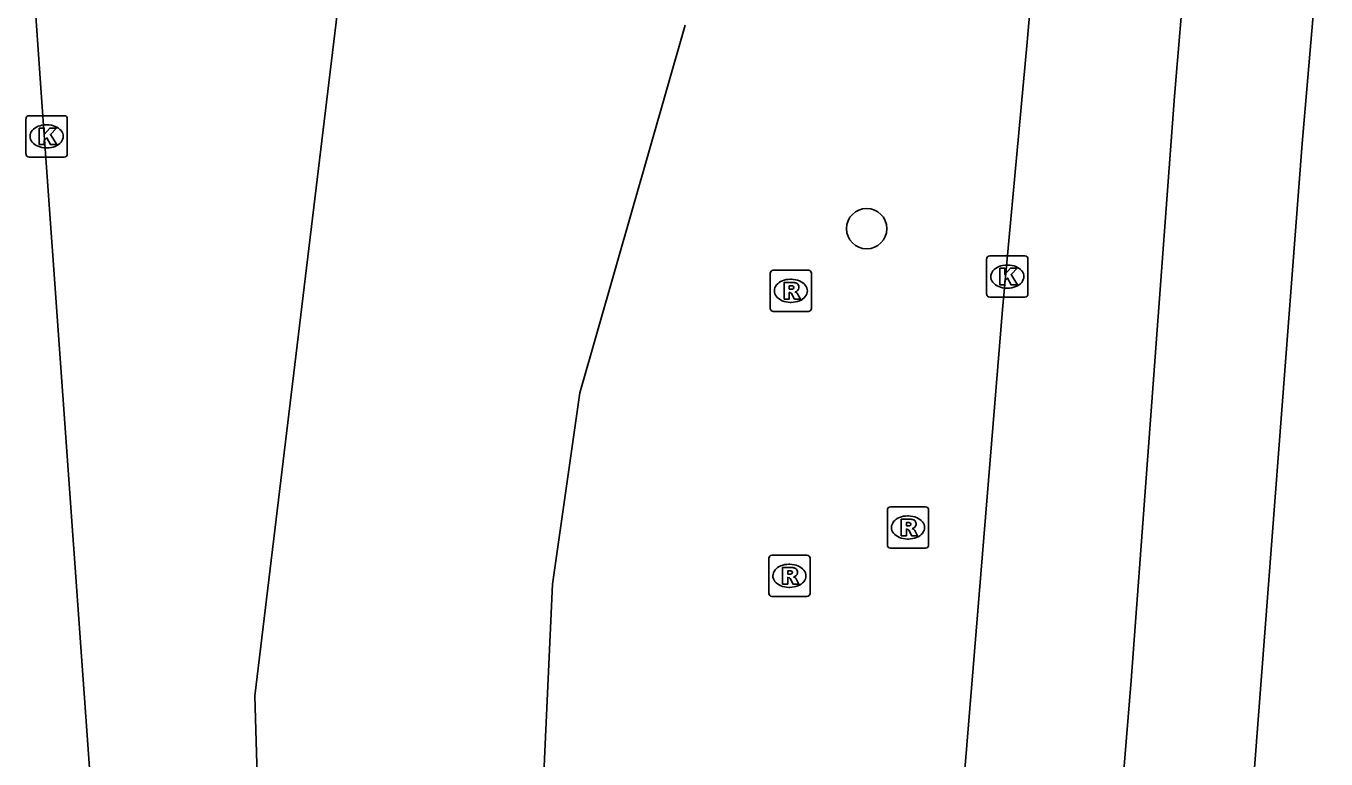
# Model space of a CAD drawing. Extents: x 161084 to 161928, y 385355 to 386522.
# Drawn here: x 161891.05 to 161922.55, y 386468.25 to 386486.01 of the extents above; entities that cross this region are included whole.
import ezdxf

# ---------------------------------------------------------------- set-up
doc = ezdxf.new("R2010")
doc.units = 0
for name, color, linetype in [('IMGEO_Boom', 7, 'Continuous'), ('IMGEO_Kolk', 7, 'Continuous'), ('IMGEO_Rijbaan_regionaal_gesloten', 7, 'Continuous'), ('IMGEO_Rioolput', 7, 'Continuous'), ('IMGEO_Verkeerseiland_groen', 7, 'Continuous')]:
    doc.layers.add(name, color=color, linetype=linetype)

msp = doc.modelspace()

# ---------------------------------------------------------------- linework, layer by layer
at = {"layer": 'IMGEO_Boom'}
msp.add_circle((161911.417, 386481.099), 0.489, dxfattribs=at)
at = {"layer": 'IMGEO_Kolk'}
for p, q in [((161891.121, 386483.834), (161891.973, 386483.834)), ((161891.046, 386482.908), (161891.046, 386483.76)), ((161891.534, 386483.614), (161891.559, 386483.614)), ((161892.047, 386483.76), (161892.047, 386482.908)), ((161891.557, 386483.054), (161891.532, 386483.054)), ((161891.973, 386482.834), (161891.121, 386482.834)), ((161914.326, 386479.511), (161914.326, 386480.363)), ((161914.401, 386480.437), (161915.253, 386480.437)), ((161915.327, 386480.363), (161915.327, 386479.511)), ((161914.814, 386480.217), (161914.839, 386480.217)), ((161915.253, 386479.437), (161914.401, 386479.437)), ((161914.837, 386479.657), (161914.812, 386479.657))]:
    msp.add_line(p, q, dxfattribs=at)
for points in [[(161891.121, 386483.834), (161891.973, 386483.834)], [(161891.046, 386482.908), (161891.046, 386483.76)], [(161891.367, 386483.534), (161891.49, 386483.534), (161891.49, 386483.383), (161891.62, 386483.534), (161891.784, 386483.534), (161891.638, 386483.383), (161891.791, 386483.134), (161891.639, 386483.134), (161891.554, 386483.298), (161891.49, 386483.231), (161891.49, 386483.134), (161891.367, 386483.134), (161891.367, 386483.534)], [(161892.047, 386483.76), (161892.047, 386482.908)], [(161891.973, 386482.834), (161891.121, 386482.834)], [(161914.326, 386479.511), (161914.326, 386480.363)], [(161914.401, 386480.437), (161915.253, 386480.437)], [(161915.327, 386480.363), (161915.327, 386479.511)], [(161914.647, 386480.137), (161914.77, 386480.137), (161914.77, 386479.986), (161914.9, 386480.137), (161915.064, 386480.137), (161914.918, 386479.986), (161915.071, 386479.737), (161914.919, 386479.737), (161914.834, 386479.901), (161914.77, 386479.834), (161914.77, 386479.737), (161914.647, 386479.737), (161914.647, 386480.137)], [(161915.253, 386479.437), (161914.401, 386479.437)]]:
    msp.add_lwpolyline(points, dxfattribs=at)
for centre, start, end in [((161891.123, 386483.758), 91.552, 178.448), ((161891.123, 386483.758), 91.552, 178.448), ((161891.971, 386483.758), 1.552, 88.448), ((161891.971, 386483.758), 1.552, 88.448), ((161891.123, 386482.91), 181.552, 268.448), ((161891.123, 386482.91), 181.552, 268.448), ((161891.971, 386482.91), 271.552, 358.448), ((161891.971, 386482.91), 271.552, 358.448), ((161914.403, 386480.361), 91.552, 178.448), ((161914.403, 386480.361), 91.552, 178.448), ((161915.251, 386480.361), 1.552, 88.448), ((161915.251, 386480.361), 1.552, 88.448), ((161914.403, 386479.513), 181.552, 268.448), ((161914.403, 386479.513), 181.552, 268.448), ((161915.251, 386479.513), 271.552, 358.448), ((161915.251, 386479.513), 271.552, 358.448)]:
    msp.add_arc(centre, 0.0765, start, end, dxfattribs=at)
for centre, major_axis, ratio, start_param, end_param in [((161891.533, 386483.334), (-0.387, 0.002), 0.722429, 4.712389, 7.853982), ((161891.558, 386483.334), (-0.39, 0.002), 0.717154, 1.570796, 4.712389), ((161914.813, 386479.937), (-0.387, 0.002), 0.722429, 4.712389, 7.853982), ((161914.838, 386479.937), (-0.39, 0.002), 0.717154, 1.570796, 4.712389)]:
    msp.add_ellipse(centre, major_axis=major_axis, ratio=ratio, start_param=start_param, end_param=end_param, dxfattribs=at)
at = {"layer": 'IMGEO_Rijbaan_regionaal_gesloten'}
for points in [[(161903.371, 386333.477), (161904.206, 386345.483), (161905.767, 386367), (161906.581, 386377.472), (161907.293, 386386.531), (161908.19, 386397.953), (161909.825, 386418.451), (161911.532, 386439.957), (161913.094, 386459.414), (161914.711, 386479.141), (161915.311, 386485.619), (161915.702, 386490.216)], [(161919.365, 386490.071), (161918.876, 386484.305), (161917.83, 386470.15), (161911.238, 386389.628), (161907.121, 386333.045), (161906.779, 386326.981)], [(161922.549, 386489.945), (161921.974, 386483.162), (161920.415, 386462.747), (161915.595, 386404.592), (161910.67, 386337.619), (161909.86, 386326.602)], [(161891.19, 386487.649), (161891.422, 386484.276), (161897.347, 386401.475), (161898.454, 386386.346), (161900.976, 386351.865), (161901.262, 386348.183), (161902.029, 386337.69), (161902.319, 386333.451)]]:
    msp.add_lwpolyline(points, dxfattribs=at)
at = {"layer": 'IMGEO_Rioolput'}
for p, q in [((161909.156, 386480.092), (161910.008, 386480.092)), ((161909.081, 386479.166), (161909.081, 386480.018)), ((161909.569, 386479.872), (161909.594, 386479.872)), ((161910.082, 386480.018), (161910.082, 386479.166)), ((161909.592, 386479.312), (161909.567, 386479.312)), ((161910.008, 386479.092), (161909.156, 386479.092)), ((161911.919, 386473.432), (161911.919, 386474.284)), ((161911.994, 386474.358), (161912.846, 386474.358)), ((161912.407, 386474.138), (161912.432, 386474.138)), ((161912.92, 386474.284), (161912.92, 386473.432)), ((161912.43, 386473.578), (161912.405, 386473.578)), ((161909.12, 386473.187), (161909.972, 386473.187)), ((161912.846, 386473.358), (161911.994, 386473.358)), ((161909.045, 386472.261), (161909.045, 386473.113)), ((161909.533, 386472.967), (161909.558, 386472.967)), ((161910.046, 386473.113), (161910.046, 386472.261)), ((161909.972, 386472.187), (161909.12, 386472.187)), ((161909.556, 386472.407), (161909.531, 386472.407))]:
    msp.add_line(p, q, dxfattribs=at)
for points in [[(161909.156, 386480.092), (161910.008, 386480.092)], [(161909.081, 386479.166), (161909.081, 386480.018)], [(161909.67, 386479.79), (161909.418, 386479.792), (161909.418, 386479.392)], [(161910.082, 386480.018), (161910.082, 386479.166)], [(161909.418, 386479.392), (161909.542, 386479.392), (161909.542, 386479.554), (161909.553, 386479.554)], [(161909.596, 386479.711), (161909.542, 386479.711), (161909.542, 386479.63)], [(161909.542, 386479.63), (161909.594, 386479.63)], [(161909.6, 386479.525), (161909.671, 386479.392), (161909.811, 386479.392), (161909.746, 386479.518)], [(161910.008, 386479.092), (161909.156, 386479.092)], [(161911.919, 386473.432), (161911.919, 386474.284)], [(161911.994, 386474.358), (161912.846, 386474.358)], [(161912.92, 386474.284), (161912.92, 386473.432)], [(161912.508, 386474.056), (161912.256, 386474.058), (161912.256, 386473.658)], [(161912.256, 386473.658), (161912.38, 386473.658), (161912.38, 386473.82), (161912.391, 386473.82)], [(161912.434, 386473.977), (161912.38, 386473.977), (161912.38, 386473.896)], [(161912.38, 386473.896), (161912.432, 386473.896)], [(161912.438, 386473.791), (161912.509, 386473.658), (161912.649, 386473.658), (161912.584, 386473.784)], [(161909.12, 386473.187), (161909.972, 386473.187)], [(161912.846, 386473.358), (161911.994, 386473.358)], [(161909.045, 386472.261), (161909.045, 386473.113)], [(161909.634, 386472.885), (161909.382, 386472.887), (161909.382, 386472.487)], [(161909.56, 386472.806), (161909.506, 386472.806), (161909.506, 386472.725)], [(161910.046, 386473.113), (161910.046, 386472.261)], [(161909.382, 386472.487), (161909.506, 386472.487), (161909.506, 386472.649), (161909.517, 386472.649)], [(161909.506, 386472.725), (161909.558, 386472.725)], [(161909.564, 386472.62), (161909.635, 386472.487), (161909.775, 386472.487), (161909.71, 386472.613)], [(161909.972, 386472.187), (161909.12, 386472.187)]]:
    msp.add_lwpolyline(points, dxfattribs=at)
for centre, radius, start, end in [((161909.158, 386480.016), 0.0765, 91.552, 178.448), ((161909.158, 386480.016), 0.0765, 91.552, 178.448), ((161910.006, 386480.016), 0.0765, 1.552, 88.448), ((161910.006, 386480.016), 0.0765, 1.552, 88.448), ((161909.669, 386479.68), 0.109, 350.3612, 89.416), ((161909.552, 386479.501), 0.0533, 26.0293, 88.6989), ((161909.578, 386479.819), 0.19, 274.7715, 282.9687), ((161909.602, 386479.615), 0.0964, 77.0061, 93.1865), ((161909.616, 386479.672), 0.0378, 276.6634, 79.6772), ((161909.667, 386479.68), 0.112, 277.5842, 350.9817), ((161909.651, 386479.465), 0.108, 29.5134, 73.7905), ((161909.158, 386479.168), 0.0765, 181.552, 268.448), ((161909.158, 386479.168), 0.0765, 181.552, 268.448), ((161910.006, 386479.168), 0.0765, 271.552, 358.448), ((161910.006, 386479.168), 0.0765, 271.552, 358.448), ((161911.996, 386474.282), 0.0765, 91.552, 178.448), ((161911.996, 386474.282), 0.0765, 91.552, 178.448), ((161912.844, 386474.282), 0.0765, 1.552, 88.448), ((161912.844, 386474.282), 0.0765, 1.552, 88.448), ((161912.39, 386473.767), 0.0533, 26.0293, 88.6989), ((161912.416, 386474.085), 0.19, 274.7715, 282.9687), ((161912.44, 386473.881), 0.0964, 77.0061, 93.1865), ((161912.454, 386473.938), 0.0378, 276.6634, 79.6772), ((161912.507, 386473.946), 0.109, 350.3612, 89.416), ((161912.505, 386473.946), 0.112, 277.5842, 350.9817), ((161912.489, 386473.731), 0.108, 29.5134, 73.7905), ((161911.996, 386473.434), 0.0765, 181.552, 268.448), ((161911.996, 386473.434), 0.0765, 181.552, 268.448), ((161912.844, 386473.434), 0.0765, 271.552, 358.448), ((161912.844, 386473.434), 0.0765, 271.552, 358.448), ((161909.122, 386473.111), 0.0765, 91.552, 178.448), ((161909.122, 386473.111), 0.0765, 91.552, 178.448), ((161909.97, 386473.111), 0.0765, 1.552, 88.448), ((161909.97, 386473.111), 0.0765, 1.552, 88.448), ((161909.566, 386472.71), 0.0964, 77.0061, 93.1865), ((161909.58, 386472.767), 0.0378, 276.6634, 79.6772), ((161909.633, 386472.775), 0.109, 350.3612, 89.416), ((161909.516, 386472.596), 0.0533, 26.0293, 88.6989), ((161909.542, 386472.914), 0.19, 274.7715, 282.9687), ((161909.631, 386472.775), 0.112, 277.5842, 350.9817), ((161909.615, 386472.56), 0.108, 29.5134, 73.7905), ((161909.122, 386472.263), 0.0765, 181.552, 268.448), ((161909.122, 386472.263), 0.0765, 181.552, 268.448), ((161909.97, 386472.263), 0.0765, 271.552, 358.448), ((161909.97, 386472.263), 0.0765, 271.552, 358.448)]:
    msp.add_arc(centre, radius, start, end, dxfattribs=at)
for centre, major_axis, ratio, start_param, end_param in [((161909.568, 386479.592), (-0.387, 0.002), 0.722429, 4.712389, 7.853982), ((161909.593, 386479.592), (-0.39, 0.002), 0.717154, 1.570796, 4.712389), ((161912.406, 386473.858), (-0.387, 0.002), 0.722429, 4.712389, 7.853982), ((161912.431, 386473.858), (-0.39, 0.002), 0.717154, 1.570796, 4.712389), ((161909.532, 386472.687), (-0.387, 0.002), 0.722429, 4.712389, 7.853982), ((161909.557, 386472.687), (-0.39, 0.002), 0.717154, 1.570796, 4.712389)]:
    msp.add_ellipse(centre, major_axis=major_axis, ratio=ratio, start_param=start_param, end_param=end_param, dxfattribs=at)
at = {"layer": 'IMGEO_Verkeerseiland_groen'}
msp.add_lwpolyline([(161907.017, 386486.031), (161904.464, 386477.119), (161903.802, 386472.482), (161903.111, 386457.307), (161903.606, 386386.43), (161903.838, 386352.065), (161901.627, 386386.376), (161896.871, 386460.164), (161896.588, 386469.783), (161898.847, 386488.453)], dxfattribs=at)

doc.saveas('drawing.dxf')
